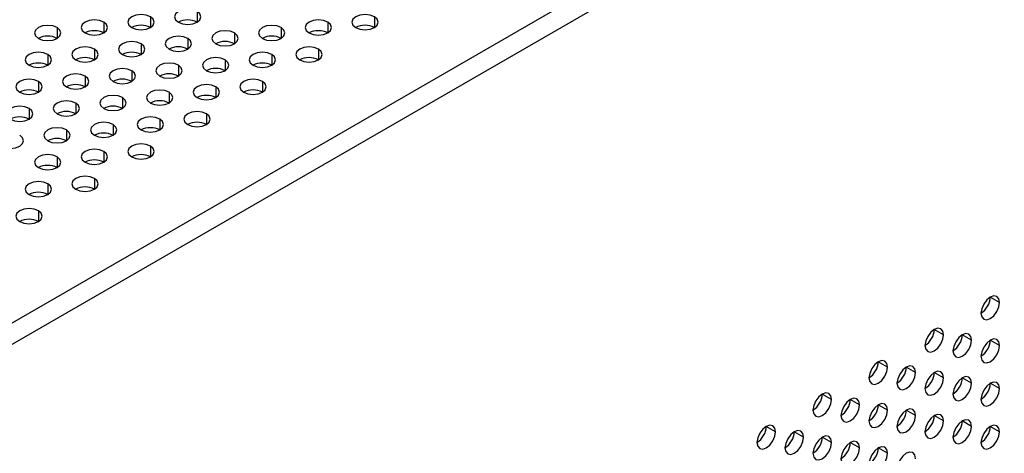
# Model space of a CAD drawing. Header units: millimetres. Extents: x 0 to 1118, y 0 to 864.
# Tile 384 of 438: x 999.4 to 1006.86, y 696.4 to 699.69. Entities that reach past the tile are written whole.
import ezdxf

# ---------------------------------------------------------------- set-up
doc = ezdxf.new("R2010")
doc.units = ezdxf.units.MM

msp = doc.modelspace()

# ---------------------------------------------------------------- linework, layer by layer
at = {"color": 7, "linetype": 'Continuous', "lineweight": 25}
for p, q in [((1014.0395, 705.8734), (939.2276, 662.6854)), ((1014.1102, 705.7509), (939.2983, 662.5629)), ((1006.827, 697.5454), (1006.7563, 697.5862)), ((1006.4028, 697.3005), (1006.3321, 697.3413)), ((1006.6149, 697.2596), (1006.5442, 697.3004)), ((1006.827, 697.2188), (1006.7563, 697.2596)), ((1005.9785, 697.0555), (1005.9078, 697.0964)), ((1006.1906, 697.0147), (1006.1199, 697.0555)), ((1006.4028, 696.9738), (1006.3321, 697.0147)), ((1006.6149, 696.933), (1006.5442, 696.9738)), ((1006.827, 696.8921), (1006.7563, 696.933)), ((1005.5543, 696.8106), (1005.4835, 696.8514)), ((1005.7664, 696.7698), (1005.6957, 696.8106)), ((1005.9785, 696.7289), (1005.9078, 696.7697)), ((1006.1906, 696.6881), (1006.1199, 696.7289)), ((1006.4028, 696.6472), (1006.3321, 696.688)), ((1006.6149, 696.6064), (1006.5442, 696.6472)), ((1005.13, 696.5657), (1005.0593, 696.6065)), ((1005.3421, 696.5248), (1005.2714, 696.5657)), ((1006.827, 696.5655), (1006.7563, 696.6064)), ((1005.5543, 696.484), (1005.4835, 696.5248)), ((1005.7664, 696.4431), (1005.6957, 696.484)), ((1005.9785, 696.4023), (1005.9078, 696.4431))]:
    msp.add_line(p, q, dxfattribs=at)
at = {"color": 8, "linetype": 'Continuous', "lineweight": 25}
for p, q in [((1000.7459, 699.7503), (1000.7459, 699.6687)), ((1000.3924, 699.7095), (1000.3924, 699.6279)), ((1002.0894, 699.7095), (1002.0894, 699.6279)), ((999.6853, 699.6279), (999.6853, 699.5462)), ((1000.0388, 699.6687), (1000.0388, 699.5871)), ((1001.3823, 699.6279), (1001.3823, 699.5462)), ((1001.7359, 699.6687), (1001.7359, 699.5871)), ((1000.6752, 699.5462), (1000.6752, 699.4646)), ((1001.0288, 699.5871), (1001.0288, 699.5054)), ((999.9681, 699.4646), (999.9681, 699.383)), ((1000.3217, 699.5054), (1000.3217, 699.4238)), ((1001.6652, 699.4646), (1001.6652, 699.383)), ((999.6146, 699.4238), (999.6146, 699.3421)), ((1000.9581, 699.383), (1000.9581, 699.3013)), ((1001.3116, 699.4238), (1001.3116, 699.3421)), ((1000.2509, 699.3013), (1000.2509, 699.2197)), ((1000.6045, 699.3421), (1000.6045, 699.2605)), ((999.8974, 699.2605), (999.8974, 699.1789)), ((999.5438, 699.2197), (999.5438, 699.138)), ((1000.8873, 699.1789), (1000.8873, 699.0972)), ((1001.2409, 699.2197), (1001.2409, 699.138)), ((1000.1802, 699.0972), (1000.1802, 699.0156)), ((1000.5338, 699.138), (1000.5338, 699.0564)), ((999.4731, 699.0156), (999.4731, 698.9339)), ((999.8267, 699.0564), (999.8267, 698.9748)), ((1000.4631, 698.9339), (1000.4631, 698.8523)), ((1000.8166, 698.9748), (1000.8166, 698.8931)), ((999.756, 698.8523), (999.756, 698.7707)), ((1000.1095, 698.8931), (1000.1095, 698.8115)), ((1000.3924, 698.7298), (1000.3924, 698.6482)), ((999.6853, 698.6482), (999.6853, 698.5666)), ((1000.0388, 698.689), (1000.0388, 698.6074)), ((999.9681, 698.4849), (999.9681, 698.4033)), ((999.6146, 698.4441), (999.6146, 698.3625)), ((999.5438, 698.24), (999.5438, 698.1583))]:
    msp.add_line(p, q, dxfattribs=at)
at = {"color": 7, "linetype": 'Continuous', "lineweight": 25, "flags": 128}
for points in [[(1000.7459, 699.7503), (1000.7135, 699.7629), (1000.6752, 699.7673), (1000.6369, 699.7629), (1000.6045, 699.7503), (1000.5828, 699.7316), (1000.5752, 699.7095), (1000.5828, 699.6874), (1000.6045, 699.6687)], [(1000.6045, 699.6687), (1000.6369, 699.6562), (1000.6752, 699.6518), (1000.7135, 699.6562), (1000.7459, 699.6687), (1000.7676, 699.6874), (1000.7752, 699.7095), (1000.7676, 699.7316), (1000.7459, 699.7503)], [(1000.0388, 699.6687), (1000.0064, 699.6812), (999.9681, 699.6856), (999.9298, 699.6812), (999.8974, 699.6687), (999.8757, 699.65), (999.8681, 699.6279), (999.8757, 699.6058), (999.8974, 699.5871)], [(1000.3924, 699.7095), (1000.3599, 699.722), (1000.3217, 699.7264), (1000.2834, 699.722), (1000.2509, 699.7095), (1000.2293, 699.6908), (1000.2217, 699.6687), (1000.2293, 699.6466), (1000.2509, 699.6279)], [(1000.2509, 699.6279), (1000.2834, 699.6154), (1000.3217, 699.611), (1000.3599, 699.6154), (1000.3924, 699.6279), (1000.414, 699.6466), (1000.4217, 699.6687), (1000.414, 699.6908), (1000.3924, 699.7095)], [(1001.7359, 699.6687), (1001.7034, 699.6812), (1001.6652, 699.6856), (1001.6269, 699.6812), (1001.5945, 699.6687), (1001.5728, 699.65), (1001.5652, 699.6279), (1001.5728, 699.6058), (1001.5945, 699.5871)], [(1002.0894, 699.7095), (1002.057, 699.722), (1002.0187, 699.7264), (1001.9804, 699.722), (1001.948, 699.7095), (1001.9263, 699.6908), (1001.9187, 699.6687), (1001.9263, 699.6466), (1001.948, 699.6279)], [(1001.948, 699.6279), (1001.9804, 699.6154), (1002.0187, 699.611), (1002.057, 699.6154), (1002.0894, 699.6279), (1002.1111, 699.6466), (1002.1187, 699.6687), (1002.1111, 699.6908), (1002.0894, 699.7095)], [(999.6853, 699.6279), (999.6528, 699.6404), (999.6146, 699.6448), (999.5763, 699.6404), (999.5438, 699.6279), (999.5222, 699.6092), (999.5146, 699.5871), (999.5222, 699.565), (999.5438, 699.5462)], [(999.5438, 699.5462), (999.5763, 699.5337), (999.6146, 699.5293), (999.6528, 699.5337), (999.6853, 699.5462), (999.7069, 699.565), (999.7146, 699.5871), (999.7069, 699.6092), (999.6853, 699.6279)], [(999.8974, 699.5871), (999.9298, 699.5745), (999.9681, 699.5702), (1000.0064, 699.5745), (1000.0388, 699.5871), (1000.0605, 699.6058), (1000.0681, 699.6279), (1000.0605, 699.65), (1000.0388, 699.6687)], [(1001.0288, 699.5871), (1000.9963, 699.5996), (1000.9581, 699.604), (1000.9198, 699.5996), (1000.8873, 699.5871), (1000.8657, 699.5683), (1000.8581, 699.5462), (1000.8657, 699.5242), (1000.8873, 699.5054)], [(1001.3823, 699.6279), (1001.3499, 699.6404), (1001.3116, 699.6448), (1001.2733, 699.6404), (1001.2409, 699.6279), (1001.2192, 699.6092), (1001.2116, 699.5871), (1001.2192, 699.565), (1001.2409, 699.5462)], [(1001.2409, 699.5462), (1001.2733, 699.5337), (1001.3116, 699.5293), (1001.3499, 699.5337), (1001.3823, 699.5462), (1001.404, 699.565), (1001.4116, 699.5871), (1001.404, 699.6092), (1001.3823, 699.6279)], [(1001.5945, 699.5871), (1001.6269, 699.5745), (1001.6652, 699.5702), (1001.7034, 699.5745), (1001.7359, 699.5871), (1001.7576, 699.6058), (1001.7652, 699.6279), (1001.7576, 699.65), (1001.7359, 699.6687)], [(1000.3217, 699.5054), (1000.2892, 699.5179), (1000.2509, 699.5223), (1000.2127, 699.5179), (1000.1802, 699.5054), (1000.1586, 699.4867), (1000.151, 699.4646), (1000.1586, 699.4425), (1000.1802, 699.4238)], [(1000.6752, 699.5462), (1000.6428, 699.5588), (1000.6045, 699.5632), (1000.5662, 699.5588), (1000.5338, 699.5462), (1000.5121, 699.5275), (1000.5045, 699.5054), (1000.5121, 699.4833), (1000.5338, 699.4646)], [(1000.5338, 699.4646), (1000.5662, 699.4521), (1000.6045, 699.4477), (1000.6428, 699.4521), (1000.6752, 699.4646), (1000.6969, 699.4833), (1000.7045, 699.5054), (1000.6969, 699.5275), (1000.6752, 699.5462)], [(1000.8873, 699.5054), (1000.9198, 699.4929), (1000.9581, 699.4885), (1000.9963, 699.4929), (1001.0288, 699.5054), (1001.0504, 699.5242), (1001.0581, 699.5462), (1001.0504, 699.5683), (1001.0288, 699.5871)], [(999.9681, 699.4646), (999.9357, 699.4771), (999.8974, 699.4815), (999.8591, 699.4771), (999.8267, 699.4646), (999.805, 699.4459), (999.7974, 699.4238), (999.805, 699.4017), (999.8267, 699.383)], [(999.8267, 699.383), (999.8591, 699.3704), (999.8974, 699.3661), (999.9357, 699.3704), (999.9681, 699.383), (999.9898, 699.4017), (999.9974, 699.4238), (999.9898, 699.4459), (999.9681, 699.4646)], [(1000.1802, 699.4238), (1000.2127, 699.4113), (1000.2509, 699.4069), (1000.2892, 699.4113), (1000.3217, 699.4238), (1000.3433, 699.4425), (1000.351, 699.4646), (1000.3433, 699.4867), (1000.3217, 699.5054)], [(1001.6652, 699.4646), (1001.6327, 699.4771), (1001.5945, 699.4815), (1001.5562, 699.4771), (1001.5237, 699.4646), (1001.5021, 699.4459), (1001.4945, 699.4238), (1001.5021, 699.4017), (1001.5237, 699.383)], [(1001.5237, 699.383), (1001.5562, 699.3704), (1001.5945, 699.3661), (1001.6327, 699.3704), (1001.6652, 699.383), (1001.6868, 699.4017), (1001.6945, 699.4238), (1001.6868, 699.4459), (1001.6652, 699.4646)], [(999.6146, 699.4238), (999.5821, 699.4363), (999.5438, 699.4407), (999.5056, 699.4363), (999.4731, 699.4238), (999.4515, 699.4051), (999.4438, 699.383), (999.4515, 699.3609), (999.4731, 699.3421)], [(999.4731, 699.3421), (999.5056, 699.3296), (999.5438, 699.3252), (999.5821, 699.3296), (999.6146, 699.3421), (999.6362, 699.3609), (999.6438, 699.383), (999.6362, 699.4051), (999.6146, 699.4238)], [(1000.9581, 699.383), (1000.9256, 699.3955), (1000.8873, 699.3999), (1000.8491, 699.3955), (1000.8166, 699.383), (1000.795, 699.3642), (1000.7873, 699.3421), (1000.795, 699.32), (1000.8166, 699.3013)], [(1000.8166, 699.3013), (1000.8491, 699.2888), (1000.8873, 699.2844), (1000.9256, 699.2888), (1000.9581, 699.3013), (1000.9797, 699.32), (1000.9873, 699.3421), (1000.9797, 699.3642), (1000.9581, 699.383)], [(1001.3116, 699.4238), (1001.2792, 699.4363), (1001.2409, 699.4407), (1001.2026, 699.4363), (1001.1702, 699.4238), (1001.1485, 699.4051), (1001.1409, 699.383), (1001.1485, 699.3609), (1001.1702, 699.3421)], [(1001.1702, 699.3421), (1001.2026, 699.3296), (1001.2409, 699.3252), (1001.2792, 699.3296), (1001.3116, 699.3421), (1001.3333, 699.3609), (1001.3409, 699.383), (1001.3333, 699.4051), (1001.3116, 699.4238)], [(1000.2509, 699.3013), (1000.2185, 699.3138), (1000.1802, 699.3182), (1000.142, 699.3138), (1000.1095, 699.3013), (1000.0879, 699.2826), (1000.0802, 699.2605), (1000.0879, 699.2384), (1000.1095, 699.2197)], [(1000.1095, 699.2197), (1000.142, 699.2072), (1000.1802, 699.2028), (1000.2185, 699.2072), (1000.2509, 699.2197), (1000.2726, 699.2384), (1000.2802, 699.2605), (1000.2726, 699.2826), (1000.2509, 699.3013)], [(1000.6045, 699.3421), (1000.5721, 699.3547), (1000.5338, 699.359), (1000.4955, 699.3547), (1000.4631, 699.3421), (1000.4414, 699.3234), (1000.4338, 699.3013), (1000.4414, 699.2792), (1000.4631, 699.2605)], [(1000.4631, 699.2605), (1000.4955, 699.248), (1000.5338, 699.2436), (1000.5721, 699.248), (1000.6045, 699.2605), (1000.6262, 699.2792), (1000.6338, 699.3013), (1000.6262, 699.3234), (1000.6045, 699.3421)], [(999.5438, 699.2197), (999.5114, 699.2322), (999.4731, 699.2366), (999.4349, 699.2322), (999.4024, 699.2197), (999.3807, 699.201), (999.3731, 699.1789), (999.3807, 699.1568), (999.4024, 699.138)], [(999.8974, 699.2605), (999.865, 699.273), (999.8267, 699.2774), (999.7884, 699.273), (999.756, 699.2605), (999.7343, 699.2418), (999.7267, 699.2197), (999.7343, 699.1976), (999.756, 699.1789)], [(999.756, 699.1789), (999.7884, 699.1663), (999.8267, 699.162), (999.865, 699.1663), (999.8974, 699.1789), (999.9191, 699.1976), (999.9267, 699.2197), (999.9191, 699.2418), (999.8974, 699.2605)], [(1001.2409, 699.2197), (1001.2085, 699.2322), (1001.1702, 699.2366), (1001.1319, 699.2322), (1001.0995, 699.2197), (1001.0778, 699.201), (1001.0702, 699.1789), (1001.0778, 699.1568), (1001.0995, 699.138)], [(999.4024, 699.138), (999.4349, 699.1255), (999.4731, 699.1211), (999.5114, 699.1255), (999.5438, 699.138), (999.5655, 699.1568), (999.5731, 699.1789), (999.5655, 699.201), (999.5438, 699.2197)], [(1000.5338, 699.138), (1000.5014, 699.1506), (1000.4631, 699.1549), (1000.4248, 699.1506), (1000.3924, 699.138), (1000.3707, 699.1193), (1000.3631, 699.0972), (1000.3707, 699.0751), (1000.3924, 699.0564)], [(1000.8873, 699.1789), (1000.8549, 699.1914), (1000.8166, 699.1958), (1000.7784, 699.1914), (1000.7459, 699.1789), (1000.7242, 699.1601), (1000.7166, 699.138), (1000.7242, 699.1159), (1000.7459, 699.0972)], [(1000.7459, 699.0972), (1000.7784, 699.0847), (1000.8166, 699.0803), (1000.8549, 699.0847), (1000.8873, 699.0972), (1000.909, 699.1159), (1000.9166, 699.138), (1000.909, 699.1601), (1000.8873, 699.1789)], [(1001.0995, 699.138), (1001.1319, 699.1255), (1001.1702, 699.1211), (1001.2085, 699.1255), (1001.2409, 699.138), (1001.2626, 699.1568), (1001.2702, 699.1789), (1001.2626, 699.201), (1001.2409, 699.2197)], [(1000.1802, 699.0972), (1000.1478, 699.1097), (1000.1095, 699.1141), (1000.0713, 699.1097), (1000.0388, 699.0972), (1000.0171, 699.0785), (1000.0095, 699.0564), (1000.0171, 699.0343), (1000.0388, 699.0156)], [(1000.0388, 699.0156), (1000.0713, 699.0031), (1000.1095, 698.9987), (1000.1478, 699.0031), (1000.1802, 699.0156), (1000.2019, 699.0343), (1000.2095, 699.0564), (1000.2019, 699.0785), (1000.1802, 699.0972)], [(1000.3924, 699.0564), (1000.4248, 699.0439), (1000.4631, 699.0395), (1000.5014, 699.0439), (1000.5338, 699.0564), (1000.5555, 699.0751), (1000.5631, 699.0972), (1000.5555, 699.1193), (1000.5338, 699.138)], [(999.4731, 699.0156), (999.4407, 699.0281), (999.4024, 699.0325), (999.3642, 699.0281), (999.3317, 699.0156), (999.31, 698.9968), (999.3024, 698.9748), (999.31, 698.9527), (999.3317, 698.9339)], [(999.3317, 698.9339), (999.3642, 698.9214), (999.4024, 698.917), (999.4407, 698.9214), (999.4731, 698.9339), (999.4948, 698.9527), (999.5024, 698.9748), (999.4948, 698.9968), (999.4731, 699.0156)], [(999.8267, 699.0564), (999.7942, 699.0689), (999.756, 699.0733), (999.7177, 699.0689), (999.6853, 699.0564), (999.6636, 699.0377), (999.656, 699.0156), (999.6636, 698.9935), (999.6853, 698.9748)], [(999.6853, 698.9748), (999.7177, 698.9622), (999.756, 698.9578), (999.7942, 698.9622), (999.8267, 698.9748), (999.8484, 698.9935), (999.856, 699.0156), (999.8484, 699.0377), (999.8267, 699.0564)], [(1000.4631, 698.9339), (1000.4306, 698.9465), (1000.3924, 698.9508), (1000.3541, 698.9465), (1000.3217, 698.9339), (1000.3, 698.9152), (1000.2924, 698.8931), (1000.3, 698.871), (1000.3217, 698.8523)], [(1000.3217, 698.8523), (1000.3541, 698.8398), (1000.3924, 698.8354), (1000.4306, 698.8398), (1000.4631, 698.8523), (1000.4848, 698.871), (1000.4924, 698.8931), (1000.4848, 698.9152), (1000.4631, 698.9339)], [(1000.8166, 698.9748), (1000.7842, 698.9873), (1000.7459, 698.9917), (1000.7077, 698.9873), (1000.6752, 698.9748), (1000.6535, 698.956), (1000.6459, 698.9339), (1000.6535, 698.9118), (1000.6752, 698.8931)], [(1000.6752, 698.8931), (1000.7077, 698.8806), (1000.7459, 698.8762), (1000.7842, 698.8806), (1000.8166, 698.8931), (1000.8383, 698.9118), (1000.8459, 698.9339), (1000.8383, 698.956), (1000.8166, 698.9748)], [(999.756, 698.8523), (999.7235, 698.8648), (999.6853, 698.8692), (999.647, 698.8648), (999.6146, 698.8523), (999.5929, 698.8336), (999.5853, 698.8115), (999.5929, 698.7894), (999.6146, 698.7707)], [(999.6146, 698.7707), (999.647, 698.7581), (999.6853, 698.7537), (999.7235, 698.7581), (999.756, 698.7707), (999.7777, 698.7894), (999.7853, 698.8115), (999.7777, 698.8336), (999.756, 698.8523)], [(1000.1095, 698.8931), (1000.0771, 698.9056), (1000.0388, 698.91), (1000.0006, 698.9056), (999.9681, 698.8931), (999.9464, 698.8744), (999.9388, 698.8523), (999.9464, 698.8302), (999.9681, 698.8115)], [(999.9681, 698.8115), (1000.0006, 698.799), (1000.0388, 698.7946), (1000.0771, 698.799), (1000.1095, 698.8115), (1000.1312, 698.8302), (1000.1388, 698.8523), (1000.1312, 698.8744), (1000.1095, 698.8931)], [(999.261, 698.7298), (999.2934, 698.7173), (999.3317, 698.7129), (999.37, 698.7173), (999.4024, 698.7298), (999.4241, 698.7486), (999.4317, 698.7707), (999.4241, 698.7927), (999.4024, 698.8115)], [(1000.0388, 698.689), (1000.0064, 698.7015), (999.9681, 698.7059), (999.9298, 698.7015), (999.8974, 698.689), (999.8757, 698.6703), (999.8681, 698.6482), (999.8757, 698.6261), (999.8974, 698.6074)], [(1000.3924, 698.7298), (1000.3599, 698.7423), (1000.3217, 698.7467), (1000.2834, 698.7423), (1000.2509, 698.7298), (1000.2293, 698.7111), (1000.2217, 698.689), (1000.2293, 698.6669), (1000.2509, 698.6482)], [(1000.2509, 698.6482), (1000.2834, 698.6357), (1000.3217, 698.6313), (1000.3599, 698.6357), (1000.3924, 698.6482), (1000.414, 698.6669), (1000.4217, 698.689), (1000.414, 698.7111), (1000.3924, 698.7298)], [(999.6853, 698.6482), (999.6528, 698.6607), (999.6146, 698.6651), (999.5763, 698.6607), (999.5438, 698.6482), (999.5222, 698.6295), (999.5146, 698.6074), (999.5222, 698.5853), (999.5438, 698.5666)], [(999.5438, 698.5666), (999.5763, 698.554), (999.6146, 698.5496), (999.6528, 698.554), (999.6853, 698.5666), (999.7069, 698.5853), (999.7146, 698.6074), (999.7069, 698.6295), (999.6853, 698.6482)], [(999.8974, 698.6074), (999.9298, 698.5949), (999.9681, 698.5905), (1000.0064, 698.5949), (1000.0388, 698.6074), (1000.0605, 698.6261), (1000.0681, 698.6482), (1000.0605, 698.6703), (1000.0388, 698.689)], [(999.9681, 698.4849), (999.9357, 698.4974), (999.8974, 698.5018), (999.8591, 698.4974), (999.8267, 698.4849), (999.805, 698.4662), (999.7974, 698.4441), (999.805, 698.422), (999.8267, 698.4033)], [(999.8267, 698.4033), (999.8591, 698.3908), (999.8974, 698.3864), (999.9357, 698.3908), (999.9681, 698.4033), (999.9898, 698.422), (999.9974, 698.4441), (999.9898, 698.4662), (999.9681, 698.4849)], [(999.6146, 698.4441), (999.5821, 698.4566), (999.5438, 698.461), (999.5056, 698.4566), (999.4731, 698.4441), (999.4515, 698.4254), (999.4438, 698.4033), (999.4515, 698.3812), (999.4731, 698.3625)], [(999.4731, 698.3625), (999.5056, 698.3499), (999.5438, 698.3455), (999.5821, 698.3499), (999.6146, 698.3625), (999.6362, 698.3812), (999.6438, 698.4033), (999.6362, 698.4254), (999.6146, 698.4441)], [(999.5438, 698.24), (999.5114, 698.2525), (999.4731, 698.2569), (999.4349, 698.2525), (999.4024, 698.24), (999.3807, 698.2213), (999.3731, 698.1992), (999.3807, 698.1771), (999.4024, 698.1583)], [(999.4024, 698.1583), (999.4349, 698.1458), (999.4731, 698.1414), (999.5114, 698.1458), (999.5438, 698.1583), (999.5655, 698.1771), (999.5731, 698.1992), (999.5655, 698.2213), (999.5438, 698.24)], [(1006.827, 697.5454), (1006.8217, 697.5735), (1006.8063, 697.5912), (1006.7834, 697.5956), (1006.7563, 697.5862), (1006.7293, 697.5644), (1006.7063, 697.5334), (1006.691, 697.4981), (1006.6856, 697.4637)], [(1006.6856, 697.4637), (1006.691, 697.4356), (1006.7063, 697.418), (1006.7293, 697.4135), (1006.7563, 697.4229), (1006.7834, 697.4447), (1006.8063, 697.4757), (1006.8217, 697.511), (1006.827, 697.5454)], [(1006.4028, 697.3005), (1006.3974, 697.3286), (1006.3821, 697.3462), (1006.3591, 697.3507), (1006.3321, 697.3413), (1006.305, 697.3195), (1006.2821, 697.2885), (1006.2667, 697.2532), (1006.2614, 697.2188)], [(1006.2614, 697.2188), (1006.2667, 697.1907), (1006.2821, 697.173), (1006.305, 697.1686), (1006.3321, 697.178), (1006.3591, 697.1998), (1006.3821, 697.2308), (1006.3974, 697.2661), (1006.4028, 697.3005)], [(1006.6149, 697.2596), (1006.6095, 697.2877), (1006.5942, 697.3054), (1006.5713, 697.3098), (1006.5442, 697.3004), (1006.5171, 697.2786), (1006.4942, 697.2477), (1006.4789, 697.2123), (1006.4735, 697.178)], [(1006.4735, 697.178), (1006.4789, 697.1498), (1006.4942, 697.1322), (1006.5171, 697.1277), (1006.5442, 697.1371), (1006.5713, 697.159), (1006.5942, 697.1899), (1006.6095, 697.2253), (1006.6149, 697.2596)], [(1006.827, 697.2188), (1006.8217, 697.2469), (1006.8063, 697.2645), (1006.7834, 697.269), (1006.7563, 697.2596), (1006.7293, 697.2378), (1006.7063, 697.2068), (1006.691, 697.1715), (1006.6856, 697.1371)], [(1006.6856, 697.1371), (1006.691, 697.109), (1006.7063, 697.0913), (1006.7293, 697.0869), (1006.7563, 697.0963), (1006.7834, 697.1181), (1006.8063, 697.1491), (1006.8217, 697.1844), (1006.827, 697.2188)], [(1005.9785, 697.0555), (1005.9731, 697.0837), (1005.9578, 697.1013), (1005.9349, 697.1058), (1005.9078, 697.0964), (1005.8807, 697.0745), (1005.8578, 697.0436), (1005.8425, 697.0082), (1005.8371, 696.9739)], [(1006.1906, 697.0147), (1006.1853, 697.0428), (1006.1699, 697.0605), (1006.147, 697.0649), (1006.1199, 697.0555), (1006.0929, 697.0337), (1006.0699, 697.0027), (1006.0546, 696.9674), (1006.0492, 696.933)], [(1005.8371, 696.9739), (1005.8425, 696.9458), (1005.8578, 696.9281), (1005.8807, 696.9237), (1005.9078, 696.9331), (1005.9349, 696.9549), (1005.9578, 696.9858), (1005.9731, 697.0212), (1005.9785, 697.0555)], [(1006.0492, 696.933), (1006.0546, 696.9049), (1006.0699, 696.8873), (1006.0929, 696.8828), (1006.1199, 696.8922), (1006.147, 696.914), (1006.1699, 696.945), (1006.1853, 696.9803), (1006.1906, 697.0147)], [(1006.4028, 696.9738), (1006.3974, 697.002), (1006.3821, 697.0196), (1006.3591, 697.0241), (1006.3321, 697.0147), (1006.305, 696.9928), (1006.2821, 696.9619), (1006.2667, 696.9266), (1006.2614, 696.8922)], [(1006.2614, 696.8922), (1006.2667, 696.8641), (1006.2821, 696.8464), (1006.305, 696.842), (1006.3321, 696.8514), (1006.3591, 696.8732), (1006.3821, 696.9041), (1006.3974, 696.9395), (1006.4028, 696.9738)], [(1006.6149, 696.933), (1006.6095, 696.9611), (1006.5942, 696.9788), (1006.5713, 696.9832), (1006.5442, 696.9738), (1006.5171, 696.952), (1006.4942, 696.921), (1006.4789, 696.8857), (1006.4735, 696.8514)], [(1006.4735, 696.8514), (1006.4789, 696.8232), (1006.4942, 696.8056), (1006.5171, 696.8011), (1006.5442, 696.8105), (1006.5713, 696.8324), (1006.5942, 696.8633), (1006.6095, 696.8986), (1006.6149, 696.933)], [(1006.827, 696.8921), (1006.8217, 696.9203), (1006.8063, 696.9379), (1006.7834, 696.9424), (1006.7563, 696.933), (1006.7293, 696.9111), (1006.7063, 696.8802), (1006.691, 696.8449), (1006.6856, 696.8105)], [(1005.5543, 696.8106), (1005.5489, 696.8388), (1005.5335, 696.8564), (1005.5106, 696.8609), (1005.4835, 696.8514), (1005.4565, 696.8296), (1005.4335, 696.7987), (1005.4182, 696.7633), (1005.4128, 696.729)], [(1006.6856, 696.8105), (1006.691, 696.7824), (1006.7063, 696.7647), (1006.7293, 696.7603), (1006.7563, 696.7697), (1006.7834, 696.7915), (1006.8063, 696.8225), (1006.8217, 696.8578), (1006.827, 696.8921)], [(1005.4128, 696.729), (1005.4182, 696.7008), (1005.4335, 696.6832), (1005.4565, 696.6787), (1005.4835, 696.6881), (1005.5106, 696.71), (1005.5335, 696.7409), (1005.5489, 696.7763), (1005.5543, 696.8106)], [(1005.7664, 696.7698), (1005.761, 696.7979), (1005.7457, 696.8155), (1005.7227, 696.82), (1005.6957, 696.8106), (1005.6686, 696.7888), (1005.6457, 696.7578), (1005.6303, 696.7225), (1005.625, 696.6881)], [(1005.625, 696.6881), (1005.6303, 696.66), (1005.6457, 696.6423), (1005.6686, 696.6379), (1005.6957, 696.6473), (1005.7227, 696.6691), (1005.7457, 696.7001), (1005.761, 696.7354), (1005.7664, 696.7698)], [(1005.9785, 696.7289), (1005.9731, 696.7571), (1005.9578, 696.7747), (1005.9349, 696.7792), (1005.9078, 696.7698), (1005.8807, 696.7479), (1005.8578, 696.717), (1005.8425, 696.6816), (1005.8371, 696.6473)], [(1005.8371, 696.6473), (1005.8425, 696.6191), (1005.8578, 696.6015), (1005.8807, 696.597), (1005.9078, 696.6064), (1005.9349, 696.6283), (1005.9578, 696.6592), (1005.9731, 696.6946), (1005.9785, 696.7289)], [(1006.1906, 696.6881), (1006.1853, 696.7162), (1006.1699, 696.7339), (1006.147, 696.7383), (1006.1199, 696.7289), (1006.0929, 696.7071), (1006.0699, 696.6761), (1006.0546, 696.6408), (1006.0492, 696.6064)], [(1006.0492, 696.6064), (1006.0546, 696.5783), (1006.0699, 696.5606), (1006.0929, 696.5562), (1006.1199, 696.5656), (1006.147, 696.5874), (1006.1699, 696.6184), (1006.1853, 696.6537), (1006.1906, 696.6881)], [(1006.4028, 696.6472), (1006.3974, 696.6754), (1006.3821, 696.693), (1006.3591, 696.6975), (1006.3321, 696.6881), (1006.305, 696.6662), (1006.2821, 696.6353), (1006.2667, 696.5999), (1006.2614, 696.5656)], [(1005.13, 696.5657), (1005.1246, 696.5938), (1005.1093, 696.6115), (1005.0863, 696.6159), (1005.0593, 696.6065), (1005.0322, 696.5847), (1005.0093, 696.5537), (1004.9939, 696.5184), (1004.9886, 696.484)], [(1006.2614, 696.5656), (1006.2667, 696.5374), (1006.2821, 696.5198), (1006.305, 696.5153), (1006.3321, 696.5247), (1006.3591, 696.5466), (1006.3821, 696.5775), (1006.3974, 696.6129), (1006.4028, 696.6472)], [(1006.6149, 696.6064), (1006.6095, 696.6345), (1006.5942, 696.6522), (1006.5713, 696.6566), (1006.5442, 696.6472), (1006.5171, 696.6254), (1006.4942, 696.5944), (1006.4789, 696.5591), (1006.4735, 696.5247)], [(1006.827, 696.5655), (1006.8217, 696.5937), (1006.8063, 696.6113), (1006.7834, 696.6158), (1006.7563, 696.6064), (1006.7293, 696.5845), (1006.7063, 696.5536), (1006.691, 696.5182), (1006.6856, 696.4839)], [(1004.9886, 696.484), (1004.9939, 696.4559), (1005.0093, 696.4383), (1005.0322, 696.4338), (1005.0593, 696.4432), (1005.0863, 696.4651), (1005.1093, 696.496), (1005.1246, 696.5313), (1005.13, 696.5657)], [(1005.3421, 696.5248), (1005.3367, 696.553), (1005.3214, 696.5706), (1005.2985, 696.5751), (1005.2714, 696.5657), (1005.2443, 696.5438), (1005.2214, 696.5129), (1005.2061, 696.4776), (1005.2007, 696.4432)], [(1006.4735, 696.5247), (1006.4789, 696.4966), (1006.4942, 696.479), (1006.5171, 696.4745), (1006.5442, 696.4839), (1006.5713, 696.5057), (1006.5942, 696.5367), (1006.6095, 696.572), (1006.6149, 696.6064)], [(1006.6856, 696.4839), (1006.691, 696.4557), (1006.7063, 696.4381), (1006.7293, 696.4336), (1006.7563, 696.4431), (1006.7834, 696.4649), (1006.8063, 696.4958), (1006.8217, 696.5312), (1006.827, 696.5655)], [(1005.2007, 696.4432), (1005.2061, 696.4151), (1005.2214, 696.3974), (1005.2443, 696.393), (1005.2714, 696.4024), (1005.2985, 696.4242), (1005.3214, 696.4551), (1005.3367, 696.4905), (1005.3421, 696.5248)], [(1005.5543, 696.484), (1005.5489, 696.5121), (1005.5335, 696.5298), (1005.5106, 696.5342), (1005.4835, 696.5248), (1005.4565, 696.503), (1005.4335, 696.472), (1005.4182, 696.4367), (1005.4128, 696.4024)], [(1005.4128, 696.4024), (1005.4182, 696.3742), (1005.4335, 696.3566), (1005.4565, 696.3521), (1005.4835, 696.3615), (1005.5106, 696.3834), (1005.5335, 696.4143), (1005.5489, 696.4496), (1005.5543, 696.484)], [(1005.7664, 696.4431), (1005.761, 696.4713), (1005.7457, 696.4889), (1005.7227, 696.4934), (1005.6957, 696.484), (1005.6686, 696.4621), (1005.6457, 696.4312), (1005.6303, 696.3959), (1005.625, 696.3615)], [(1005.625, 696.3615), (1005.6303, 696.3334), (1005.6457, 696.3157), (1005.6686, 696.3113), (1005.6957, 696.3207), (1005.7227, 696.3425), (1005.7457, 696.3735), (1005.761, 696.4088), (1005.7664, 696.4431)], [(1005.9785, 696.4023), (1005.9731, 696.4304), (1005.9578, 696.4481), (1005.9349, 696.4525), (1005.9078, 696.4431), (1005.8807, 696.4213), (1005.8578, 696.3904), (1005.8425, 696.355), (1005.8371, 696.3207)], [(1005.8371, 696.3207), (1005.8425, 696.2925), (1005.8578, 696.2749), (1005.8807, 696.2704), (1005.9078, 696.2798), (1005.9349, 696.3017), (1005.9578, 696.3326), (1005.9731, 696.3679), (1005.9785, 696.4023)], [(1006.1906, 696.3615), (1006.1853, 696.3896), (1006.1699, 696.4072), (1006.147, 696.4117), (1006.1199, 696.4023), (1006.0929, 696.3805), (1006.0699, 696.3495), (1006.0546, 696.3142), (1006.0492, 696.2798)]]:
    msp.add_lwpolyline(points, dxfattribs=at)
at = {"color": 7, "linetype": 'Continuous', "lineweight": 25}
for centre, start, end in [((1000.6752, 699.5322), 62.61002, 117.3846), ((999.9681, 699.4506), 62.61002, 117.3846), ((1000.3217, 699.4914), 62.61002, 117.3846), ((1001.6652, 699.4506), 62.61002, 117.3846), ((1002.0187, 699.4914), 62.61002, 117.3846), ((999.6146, 699.4098), 62.61002, 117.3846), ((1000.9581, 699.3689), 62.61002, 117.3846), ((1001.3116, 699.4098), 62.61002, 117.3846), ((1000.6045, 699.3281), 62.61002, 117.3846), ((999.8974, 699.2465), 62.61002, 117.3846), ((1000.2509, 699.2873), 62.61002, 117.3846), ((1001.5945, 699.2465), 62.61002, 117.3846), ((999.5438, 699.2057), 62.61002, 117.3846), ((1000.8873, 699.1648), 62.61002, 117.3846), ((1001.2409, 699.2057), 62.61002, 117.3846), ((1000.1802, 699.0832), 62.61002, 117.3846), ((1000.5338, 699.124), 62.61002, 117.3846), ((999.4731, 699.0016), 62.61002, 117.3846), ((999.8267, 699.0424), 62.61002, 117.3846), ((1001.1702, 699.0016), 62.61002, 117.3846), ((1000.8166, 698.9607), 62.61002, 117.3846), ((1000.1095, 698.8791), 62.61002, 117.3846), ((1000.4631, 698.9199), 62.61002, 117.3846), ((999.4024, 698.7974), 62.61002, 117.3846), ((999.756, 698.8383), 62.61002, 117.3846), ((1000.3924, 698.7158), 62.61002, 117.3846), ((1000.7459, 698.7566), 62.61002, 117.3846), ((999.6853, 698.6342), 62.61002, 117.3846), ((1000.0388, 698.675), 62.61002, 117.3846), ((1000.3217, 698.5117), 62.61002, 117.3846), ((999.6146, 698.4301), 62.61002, 117.3846), ((999.9681, 698.4709), 62.61002, 117.3846), ((999.8974, 698.2668), 62.61002, 117.3846), ((999.5438, 698.226), 62.61002, 117.3846), ((999.4731, 698.0219), 62.61002, 117.3846), ((1006.6028, 697.5932), 302.60548, 357.39452), ((1006.1785, 697.3483), 302.60548, 357.39452), ((1006.3907, 697.3074), 302.60548, 357.39452), ((1006.6028, 697.2666), 302.60548, 357.39452), ((1005.7543, 697.1033), 302.60548, 357.39452), ((1005.9664, 697.0625), 302.60548, 357.39452), ((1006.1785, 697.0216), 302.60548, 357.39452), ((1006.3907, 696.9808), 302.60548, 357.39452), ((1006.6028, 696.94), 302.60548, 357.39452), ((1005.33, 696.8584), 302.60548, 357.39452), ((1005.5422, 696.8176), 302.60548, 357.39452), ((1005.7543, 696.7767), 302.60548, 357.39452), ((1005.9664, 696.7359), 302.60548, 357.39452), ((1006.1785, 696.695), 302.60548, 357.39452), ((1006.3907, 696.6542), 302.60548, 357.39452), ((1004.9058, 696.6135), 302.60548, 357.39452), ((1005.1179, 696.5726), 302.60548, 357.39452), ((1006.6028, 696.6133), 302.60548, 357.39452), ((1005.33, 696.5318), 302.60548, 357.39452), ((1005.5422, 696.491), 302.60548, 357.39452), ((1005.7543, 696.4501), 302.60548, 357.39452)]:
    msp.add_arc(centre, 0.1537, start, end, dxfattribs=at)

doc.saveas('drawing.dxf')
